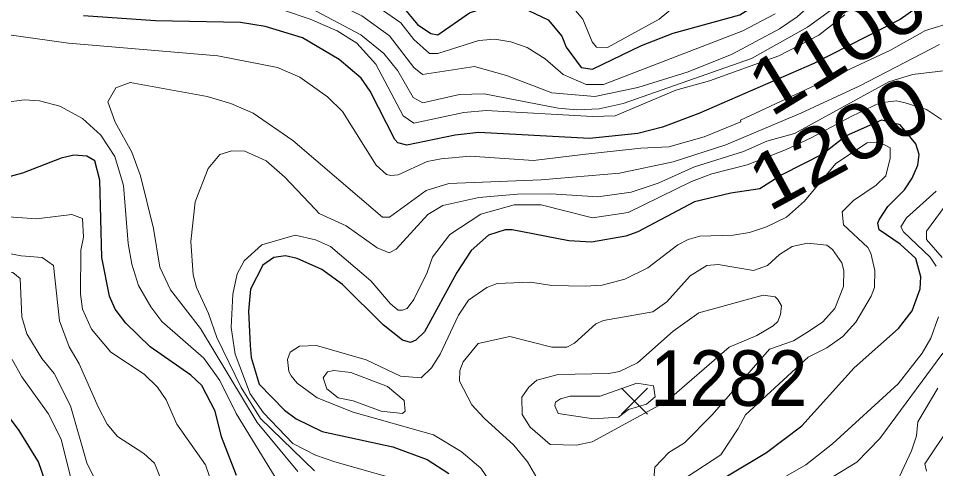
# Model space of a CAD drawing. Extents: x 423 to 448.8, y 7456.3 to 7484.
# Drawn here: x 446.664 to 447.985, y 7477.981 to 7478.629 of the extents above; entities that cross this region are included whole.
import ezdxf
from ezdxf.enums import TextEntityAlignment as Align

# ---------------------------------------------------------------- set-up
doc = ezdxf.new("R2010")
doc.units = 0
doc.header["$LTSCALE"] = 0.032
for name, color, linetype, lineweight in [('1', 7, 'Continuous', 25), ('2', 7, 'Continuous', 13), ('21', 7, 'Continuous', 25)]:
    doc.layers.add(name, color=color, linetype=linetype, lineweight=lineweight)
doc.layers.add('61', color=7, linetype='Continuous')

msp = doc.modelspace()

# ---------------------------------------------------------------- linework, layer by layer
at = {"layer": '1'}
for points in [[(447.2124, 7478.6521), (447.2387, 7478.6204), (447.258, 7478.6072), (447.2681, 7478.6057), (447.3137, 7478.6374), (447.3424, 7478.6467), (447.3579, 7478.649), (447.3903, 7478.6444), (447.4267, 7478.6273), (447.4468, 7478.6034), (447.453, 7478.5879), (447.4746, 7478.5585), (447.4909, 7478.5562), (447.5613, 7478.5902), (447.6069, 7478.608), (447.7028, 7478.6343), (447.7453, 7478.6614), (447.7941, 7478.7171), (447.8235, 7478.7387), (447.856, 7478.7503), (447.938, 7478.7658), (447.972, 7478.7766), (447.9998, 7478.7913)], [(447.9719, 7478.6544), (447.9341, 7478.6276), (447.8094, 7478.5642), (447.644, 7478.492), (447.5914, 7478.4727), (447.5559, 7478.4634), (447.4863, 7478.4564), (447.3269, 7478.4649), (447.2929, 7478.4611), (447.2233, 7478.4464), (447.2101, 7478.4502), (447.2062, 7478.4549), (447.1707, 7478.5245), (447.1575, 7478.543), (447.1258, 7478.5701), (447.0732, 7478.601), (447.0191, 7478.6173), (446.9835, 7478.6235), (446.8613, 7478.6258), (446.7577, 7478.6328)], [(447.6827, 7477.9691), (447.7415, 7478.0039), (447.7925, 7478.0426), (447.8675, 7478.1261), (447.9318, 7478.1826), (447.9511, 7478.2081), (447.9627, 7478.2399), (447.9635, 7478.2569), (447.9565, 7478.2832), (447.9341, 7478.304), (447.9039, 7478.3249), (447.9016, 7478.3342), (447.9039, 7478.3389), (447.9163, 7478.3582), (447.9402, 7478.3822), (447.9511, 7478.3992), (447.9596, 7478.4177), (447.9611, 7478.4332), (447.9565, 7478.4487), (447.9341, 7478.4757), (447.9072, 7478.4825), (447.8561, 7478.4602), (447.8231, 7478.4339), (447.7634, 7478.4037), (447.7318, 7478.3835), (447.6901, 7478.3774), (447.6379, 7478.3651), (447.5559, 7478.3218), (447.5388, 7478.3156), (447.4893, 7478.3071), (447.4569, 7478.3087), (447.3749, 7478.3249), (447.3648, 7478.3249), (447.3408, 7478.3172), (447.3161, 7478.2947), (447.2952, 7478.2631), (447.2488, 7478.178), (447.2364, 7478.1656), (447.2287, 7478.1625), (447.2171, 7478.1656), (447.1892, 7478.188), (447.1304, 7478.246), (447.101, 7478.2677), (447.0655, 7478.2832), (447.0485, 7478.287), (447.0315, 7478.2847), (447.0159, 7478.2739), (446.9982, 7478.239), (446.9951, 7478.2074), (446.9974, 7478.1579), (446.999, 7478.1409), (447.0105, 7478.1022), (447.0469, 7478.065), (447.0639, 7478.0526), (447.1011, 7478.0341), (447.2032, 7478.0124), (447.2527, 7477.9939), (447.2836, 7477.9738)], [(446.9781, 7477.9707), (446.9564, 7478.0264), (446.9471, 7478.0635), (446.9278, 7478.1006), (446.9123, 7478.1153), (446.8535, 7478.1563), (446.8187, 7478.1903), (446.8033, 7478.2105), (446.7948, 7478.229), (446.7839, 7478.2847), (446.7808, 7478.3961), (446.7739, 7478.4239), (446.7623, 7478.4309), (446.7437, 7478.4324), (446.7252, 7478.4278), (446.6695, 7478.4061), (446.6138, 7478.3914)], [(446.7027, 7477.9614), (446.6927, 7477.9908), (446.6648, 7478.0356), (446.6331, 7478.0774)]]:
    msp.add_lwpolyline(points, dxfattribs=at)
at = {"layer": '2'}
for points in [[(447.0144, 7478.6846), (447.0964, 7478.6629), (447.1583, 7478.6328), (447.1985, 7478.6041), (447.2333, 7478.5585), (447.2457, 7478.5484), (447.3207, 7478.56), (447.3671, 7478.5469), (447.4321, 7478.5221), (447.494, 7478.5167), (447.5559, 7478.5299), (447.6286, 7478.5523), (447.692, 7478.5778), (447.7601, 7478.6142), (447.7856, 7478.6312), (447.8536, 7478.6931), (447.9983, 7478.7372)], [(447.4538, 7478.6552), (447.477, 7478.6281), (447.4901, 7478.5956), (447.4963, 7478.5879), (447.5126, 7478.5871), (447.5868, 7478.6281), (447.6719, 7478.6985)], [(447.7539, 7478.6358), (447.7075, 7478.6111), (447.5064, 7478.5338), (447.4816, 7478.5338), (447.4483, 7478.5484), (447.4228, 7478.5709), (447.3965, 7478.5871), (447.3733, 7478.5956), (447.3501, 7478.5995), (447.3269, 7478.5972), (447.2681, 7478.5786), (447.2558, 7478.5786), (447.2333, 7478.5987), (447.2147, 7478.6227), (447.1568, 7478.6629)], [(447.8583, 7478.659), (447.8003, 7478.6165), (447.7198, 7478.5716), (447.5348, 7478.5065), (447.5002, 7478.499), (447.468, 7478.4975), (447.4414, 7478.4997), (447.3347, 7478.5206), (447.2991, 7478.5198), (447.2465, 7478.5075), (447.2325, 7478.5152), (447.2101, 7478.5538), (447.19, 7478.5786), (447.1568, 7478.6057), (447.067, 7478.6529)], [(447.8543, 7478.6344), (447.8168, 7478.6051), (447.759, 7478.5755), (447.6592, 7478.5392), (447.6108, 7478.526), (447.5234, 7478.4889), (447.4909, 7478.4881), (447.3377, 7478.4966), (447.3053, 7478.4935), (447.2333, 7478.4781), (447.2178, 7478.4889), (447.1784, 7478.5632), (447.1513, 7478.5933), (447.1227, 7478.6111), (447.0841, 7478.6281), (447.0469, 7478.6405)], [(446.6432, 7478.6065), (446.736, 7478.5933), (446.951, 7478.5755), (447.0368, 7478.5585), (447.0693, 7478.5446), (447.1088, 7478.516), (447.1305, 7478.4951), (447.1792, 7478.4178), (447.1938, 7478.4046), (447.2001, 7478.403), (447.2109, 7478.4038), (447.2527, 7478.4231), (447.2728, 7478.427), (447.3145, 7478.4309), (447.4058, 7478.4247), (447.477, 7478.4332), (447.5605, 7478.4425), (447.6007, 7478.444), (447.6518, 7478.4587), (447.7044, 7478.4804), (447.7039, 7478.4825), (447.9201, 7478.5833), (447.9704, 7478.6119), (448.0114, 7478.6242)], [(447.0662, 7477.9768), (447.0075, 7478.0472), (446.9262, 7478.1826), (446.8829, 7478.2383), (446.8675, 7478.2708), (446.8582, 7478.3265), (446.8396, 7478.4023), (446.8273, 7478.4363), (446.8033, 7478.4796), (446.7924, 7478.509), (446.804, 7478.5291), (446.8249, 7478.5369), (446.9355, 7478.5167), (446.9696, 7478.5067), (447.0021, 7478.4928), (447.0593, 7478.4533), (447.1884, 7478.3427), (447.1985, 7478.3427), (447.2511, 7478.3814), (447.2836, 7478.3914), (447.4166, 7478.3968), (447.5296, 7478.4061), (447.6069, 7478.4224), (447.6827, 7478.4471), (447.791, 7478.4928), (447.8761, 7478.5322), (447.9905, 7478.5917)], [(448.0246, 7478.557), (447.9519, 7478.5484), (447.9178, 7478.5376), (447.7819, 7478.4634), (447.7421, 7478.4526), (447.7083, 7478.4376), (447.6377, 7478.4155), (447.5852, 7478.3919), (447.5466, 7478.3791), (447.4986, 7478.3721), (447.4306, 7478.3767), (447.3826, 7478.376), (447.3269, 7478.3713), (447.2751, 7478.3597), (447.2534, 7478.3466), (447.2078, 7478.297), (447.1977, 7478.2916), (447.1807, 7478.2986), (447.1358, 7478.3303), (447.0972, 7478.3481), (447.091, 7478.3543), (447.0477, 7478.4007), (447.0206, 7478.4239), (446.9897, 7478.4379), (446.9711, 7478.4386), (446.9541, 7478.4332), (446.9371, 7478.4131), (446.9185, 7478.3652), (446.9123, 7478.3079), (446.9154, 7478.26), (446.9201, 7478.2414), (446.9378, 7478.2042), (446.9495, 7478.1694), (446.9848, 7478.0975), (447.0126, 7478.0529), (447.0902, 7477.9776)], [(447.0376, 7477.9622), (446.9773, 7478.0604), (446.9541, 7478.1076), (446.9309, 7478.1401), (446.8705, 7478.1926), (446.8543, 7478.2136), (446.8365, 7478.2445), (446.8273, 7478.2754), (446.8218, 7478.3048), (446.8149, 7478.3884), (446.8025, 7478.4301), (446.7824, 7478.461), (446.7561, 7478.485), (446.7236, 7478.5028), (446.6942, 7478.5105), (446.6726, 7478.5121), (446.6432, 7478.5082)], [(446.9703, 7478.1842), (446.9727, 7478.2321), (446.9789, 7478.2615), (446.9889, 7478.2801), (447.0144, 7478.3033), (447.0624, 7478.3172), (447.0918, 7478.3102), (447.1134, 7478.3009), (447.1714, 7478.2514), (447.2, 7478.2182), (447.2109, 7478.2089), (447.2171, 7478.2089), (447.224, 7478.2112), (447.2333, 7478.2244), (447.2527, 7478.2631), (447.2604, 7478.2855), (447.2852, 7478.3179), (447.33, 7478.3473), (447.378, 7478.3605), (447.4166, 7478.3605), (447.4908, 7478.3419), (447.5419, 7478.3497), (447.6332, 7478.3945), (447.6626, 7478.4054), (447.7136, 7478.4185), (447.7689, 7478.4398), (447.8057, 7478.4571), (447.8644, 7478.4886), (447.9048, 7478.5074), (447.9288, 7478.5104), (447.941, 7478.5075), (447.972, 7478.4982), (447.9936, 7478.4835)], [(447.627, 7477.9691), (447.6757, 7478.0008), (447.7005, 7478.0388), (447.7113, 7478.0581), (447.8014, 7478.1412), (447.8284, 7478.1547), (447.8513, 7478.171), (447.8699, 7478.1919), (447.8923, 7478.229), (447.8969, 7478.2414), (447.8977, 7478.2662), (447.8915, 7478.2909), (447.8876, 7478.2994), (447.8521, 7478.3319), (447.8505, 7478.3504), (447.8668, 7478.3667), (447.8993, 7478.3891), (447.9132, 7478.4023), (447.9194, 7478.4278), (447.9194, 7478.4429), (447.9044, 7478.4508), (447.8864, 7478.45), (447.8413, 7478.42), (447.7963, 7478.366), (447.7701, 7478.3427), (447.7415, 7478.3288), (447.7167, 7478.321), (447.6935, 7478.3172), (447.6456, 7478.3156), (447.6286, 7478.311), (447.6138, 7478.3033), (447.5705, 7478.27), (447.5373, 7478.2538), (447.5048, 7478.2452), (447.4801, 7478.2437), (447.4321, 7478.2445), (447.4012, 7478.2491), (447.3532, 7478.2476), (447.3385, 7478.2414), (447.3122, 7478.2236), (447.2975, 7478.2019), (447.2712, 7478.1454), (447.2588, 7478.1261), (447.2441, 7478.1115), (447.214, 7478.1137), (447.1645, 7478.1377), (447.0933, 7478.1579), (447.0686, 7478.1571), (447.0554, 7478.1485), (447.0516, 7478.1378), (447.0531, 7478.1207), (447.0569, 7478.1145), (447.0654, 7478.1037), (447.0941, 7478.0828), (447.1459, 7478.062), (447.2619, 7478.0295), (447.3014, 7478.0055), (447.33, 7477.9815), (447.3579, 7477.9405)], [(446.9626, 7477.9011), (446.9332, 7477.9862), (446.8922, 7478.0449), (446.8768, 7478.0797), (446.8643, 7478.0983), (446.845, 7478.1168), (446.7971, 7478.1485), (446.7692, 7478.1818), (446.7561, 7478.2105), (446.753, 7478.2321), (446.7538, 7478.2955), (446.7576, 7478.3141), (446.7561, 7478.3411), (446.7406, 7478.3466), (446.6896, 7478.3404), (446.6494, 7478.3435), (446.6061, 7478.3373), (446.5859, 7478.3342), (446.5055, 7478.3473), (446.4746, 7478.3442), (446.3524, 7478.3775)], [(447.9859, 7478.3806), (447.9433, 7478.3419), (447.9349, 7478.3288), (447.9387, 7478.3218), (447.9774, 7478.2855), (447.9859, 7478.2723)], [(447.9944, 7478.2847), (447.9719, 7478.311), (447.9719, 7478.3226), (448.0122, 7478.3775)], [(446.7909, 7477.9305), (446.7623, 7477.9893), (446.739, 7478.0712), (446.7151, 7478.1176), (446.6973, 7478.1393), (446.6757, 7478.1749), (446.6687, 7478.1996), (446.6663, 7478.2545), (446.6556, 7478.2631), (446.6091, 7478.2685), (446.5287, 7478.2855), (446.4235, 7478.2947), (446.3771, 7478.3017), (446.3307, 7478.3172), (446.299, 7478.3334), (446.2796, 7478.3327), (446.2394, 7478.2855), (446.1938, 7478.2522), (446.1265, 7478.1849)], [(446.8737, 7477.9537), (446.8597, 7477.9885), (446.8443, 7478.0024), (446.8064, 7478.0271), (446.7916, 7478.0449), (446.7785, 7478.0697), (446.7514, 7478.1316), (446.7367, 7478.1563), (446.7228, 7478.1934), (446.7143, 7478.2731), (446.6981, 7478.2847), (446.6679, 7478.287), (446.5596, 7478.3079)], [(447.4104, 7477.9676), (447.3973, 7477.9908), (447.3772, 7478.0148), (447.3346, 7478.0534), (447.3168, 7478.0728), (447.2991, 7478.1068), (447.2998, 7478.1223), (447.3045, 7478.1346), (447.3261, 7478.1609), (447.3718, 7478.171), (447.4321, 7478.1555), (447.4538, 7478.1555), (447.4646, 7478.1617), (447.4955, 7478.1895), (447.5064, 7478.1942), (447.5775, 7478.2066), (447.5976, 7478.2212), (447.6316, 7478.2584), (447.6556, 7478.2731), (447.6719, 7478.2746), (447.7229, 7478.2661), (447.743, 7478.2731), (447.7601, 7478.2893), (447.7786, 7478.3009), (447.8003, 7478.3056), (447.8281, 7478.3025), (447.8366, 7478.2963), (447.8498, 7478.277), (447.8529, 7478.2661), (447.8521, 7478.2429), (447.8397, 7478.2112), (447.8219, 7478.1919), (447.7993, 7478.1769), (447.7804, 7478.1647), (447.7459, 7478.1527), (447.6633, 7478.0581), (447.6231, 7478.0179), (447.6007, 7478.0039), (447.5806, 7477.9831), (447.5791, 7477.966)], [(447.989, 7478.1996), (447.9782, 7478.1687), (447.9658, 7478.147), (447.931, 7478.1029), (447.8366, 7478.0163), (447.7979, 7477.9862), (447.743, 7477.9544)], [(447.2635, 7477.9498), (447.1196, 7477.9908), (447.0918, 7478.0001), (447.0593, 7478.0171), (447.0167, 7478.0612), (446.9974, 7478.0883), (446.9758, 7478.1455), (446.9703, 7478.1842)], [(447.8359, 7477.9683), (447.8714, 7477.99), (447.9047, 7478.024), (447.9952, 7478.147)], [(446.7406, 7477.9614), (446.7251, 7478.0233), (446.7066, 7478.0604), (446.6687, 7478.113), (446.6548, 7478.1378)], [(447.9882, 7478.0967), (447.9596, 7478.048), (447.9573, 7478.0279), (447.9503, 7478.0063), (447.9294, 7477.9614)], [(448.0076, 7478.0441), (447.9696, 7477.9877), (447.9719, 7477.9769)]]:
    msp.add_lwpolyline(points, dxfattribs=at)
for points in [[(447.4901, 7478.0194), (447.5976, 7478.0777), (447.6877, 7478.1557), (447.7275, 7478.1725), (447.7508, 7478.1865), (447.7577, 7478.1927), (447.7616, 7478.2027), (447.7631, 7478.2151), (447.7577, 7478.2243), (447.7539, 7478.2282), (447.7368, 7478.2306), (447.644, 7478.205), (447.6069, 7478.1787), (447.5558, 7478.1331), (447.5296, 7478.1207), (447.5141, 7478.1176), (447.4414, 7478.1161), (447.4105, 7478.1084), (447.3988, 7478.0983), (447.3888, 7478.0836), (447.3895, 7478.0589), (447.4011, 7478.0403), (447.4298, 7478.0155), (447.4677, 7478.0147)], [(447.2193, 7478.079), (447.1954, 7478.099), (447.1428, 7478.1192), (447.1181, 7478.1222), (447.1089, 7478.1203), (447.1026, 7478.1115), (447.108, 7478.0959), (447.1243, 7478.0828), (447.1459, 7478.0782), (447.1862, 7478.0635), (447.2171, 7478.0604), (447.2209, 7478.0635)], [(447.4924, 7478.0526), (447.528, 7478.055), (447.5427, 7478.0658), (447.5687, 7478.0735), (447.5808, 7478.0843), (447.5788, 7478.0998), (447.5546, 7478.1038), (447.5017, 7478.0852), (447.4584, 7478.0851), (447.4445, 7478.0813), (447.4375, 7478.0766), (447.4367, 7478.0712), (447.4413, 7478.0604)]]:
    msp.add_lwpolyline(points, close=True, dxfattribs=at)
at = {"layer": '21'}
for p, q in [((447.5325, 7478.0965), (447.57, 7478.059)), ((447.57, 7478.0965), (447.5325, 7478.059))]:
    msp.add_line(p, q, dxfattribs=at)

# ---------------------------------------------------------------- texts
at = {"layer": '61', "width": 1.15}
for s, rotation, p in [('1100', 31.566, (447.8641, 7478.5574)), ('1200', 28.496, (447.8647, 7478.415))]:
    msp.add_text(s, height=0.08, rotation=rotation, dxfattribs=at).set_placement(p, align=Align.CENTER)
at = {"layer": '61', "width": 0.95}
msp.add_text('1282', height=0.08, dxfattribs=at).set_placement((447.687, 7478.0712), align=Align.CENTER)

doc.saveas('drawing.dxf')
